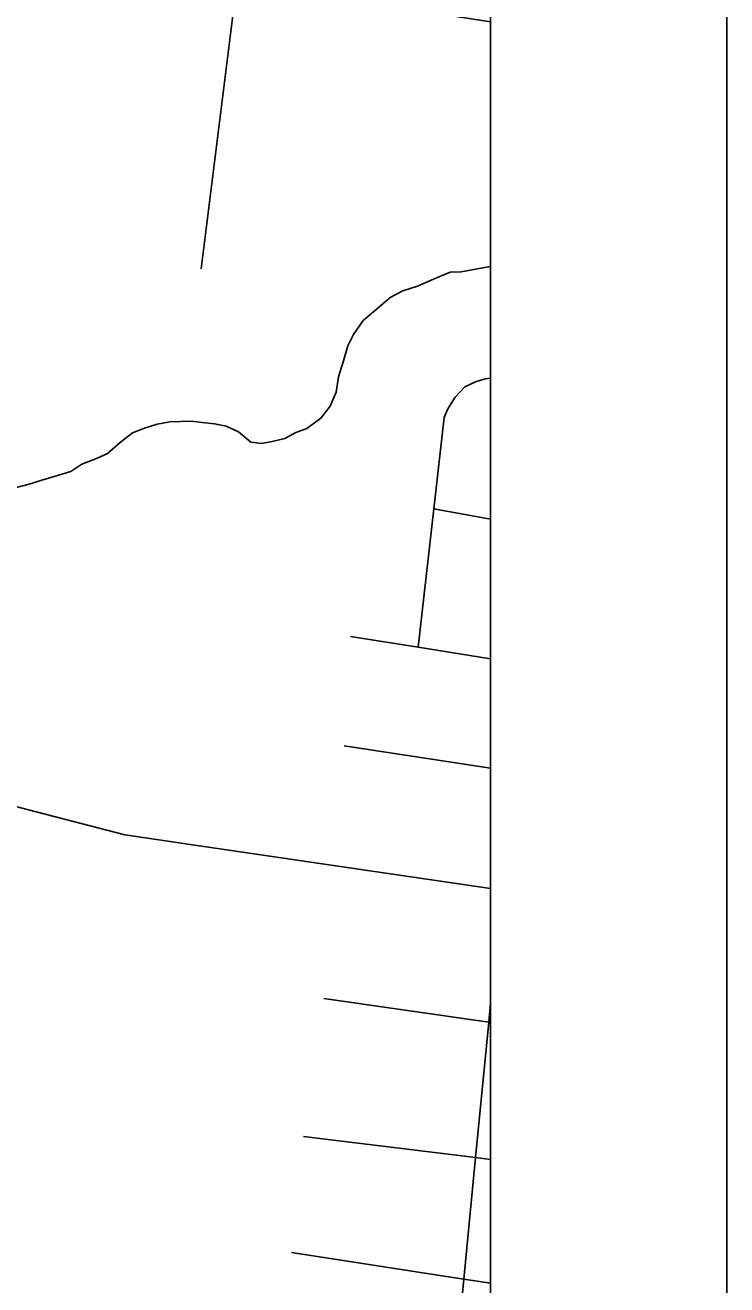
# Model space of a CAD drawing. Extents: x -8.2 to 38.5, y -0.1 to 21.9.
# Drawn here: x 8.766 to 9.063, y 19.204 to 19.737 of the extents above; entities that cross this region are included whole.
import ezdxf

# ---------------------------------------------------------------- set-up
doc = ezdxf.new("R2010")
doc.units = 0
for name, color, linetype in [('Default', 7, 'Continuous'), ('GM_X_Minor_River', 7, 'Continuous'), ('GM_X_Section', 7, 'Continuous'), ('GM_X_Township', 7, 'Continuous'), ('GM_X_Township_Subdivision_Text', 7, 'Continuous'), ('GM_X_Township_Text', 7, 'Continuous')]:
    doc.layers.add(name, color=color, linetype=linetype)

msp = doc.modelspace()

# ---------------------------------------------------------------- linework, layer by layer
at = {"layer": 'Default'}
for points in [[(8.96338, 15.71646), (8.96338, 21.16735), (3.57684, 21.16735)], [(8.96338, 15.31357), (8.96338, 20.75346), (8.88416, 20.76446), (4.06663, 20.76446), (4.06654, 20.76352), (4.04668, 20.55326), (4.0404, 20.46486), (4.03018, 20.35971), (3.99614, 19.98173), (3.94356, 19.39793), (3.92891, 19.23533), (3.88536, 18.75168), (3.84719, 18.32786), (3.84494, 18.30297), (3.84352, 18.28947), (3.81842, 18.05156), (3.74862, 17.38985)]]:
    msp.add_lwpolyline(points, dxfattribs=at)
msp.add_lwpolyline([(8.96338, 18.71449), (8.96338, 19.73883), (8.0944, 19.87488), (7.97887, 18.87016)], close=True, dxfattribs=at)
at = {"layer": 'GM_X_Minor_River'}
msp.add_lwpolyline([(8.76147, 19.54133), (8.768, 19.54296), (8.77338, 19.54464), (8.78569, 19.5483), (8.79037, 19.55153), (8.79655, 19.55393), (8.80119, 19.55602), (8.80669, 19.56073), (8.81179, 19.5647), (8.81681, 19.56677), (8.8222, 19.56845), (8.82755, 19.56937), (8.83669, 19.56974), (8.84123, 19.56917), (8.84652, 19.56858), (8.85142, 19.56761), (8.85665, 19.56512), (8.8618, 19.56072), (8.86633, 19.56015), (8.87093, 19.5611), (8.8763, 19.5624), (8.88096, 19.56486), (8.88559, 19.56657), (8.89145, 19.57089), (8.89546, 19.57604), (8.89797, 19.58202), (8.89898, 19.58843), (8.90115, 19.59518), (8.90292, 19.60157), (8.90539, 19.60641), (8.90942, 19.61232), (8.91571, 19.61776), (8.92082, 19.6221), (8.92625, 19.62492), (8.93241, 19.62694), (8.93821, 19.62936), (8.94632, 19.63282), (8.95089, 19.63301), (8.95625, 19.63393), (8.96313, 19.63516), (8.96338, 19.63522)], dxfattribs=at)
at = {"layer": 'GM_X_Section'}
msp.add_lwpolyline([(8.96338, 15.31357), (8.96338, 20.76446), (2.16338, 20.76446), (2.16338, 13.96446)], dxfattribs=at)
at = {"layer": 'GM_X_Township'}
for p, q in [((9.06338, 20.86446), (9.06338, 13.86446)), ((8.96338, 20.76446), (8.96338, 13.96446))]:
    msp.add_line(p, q, dxfattribs=at)
at = {"layer": 'GM_X_Township_Subdivision_Text'}
for p, q in [((8.8408, 19.63422), (8.85627, 19.75751)), ((8.93934, 19.5326), (8.96338, 19.52811)), ((8.9014, 19.4322), (8.96338, 19.42263))]:
    msp.add_line(p, q, dxfattribs=at)
for points in [[(8.93269, 19.47387), (8.93934, 19.5326), (8.94371, 19.57119), (8.94524, 19.57485), (8.94831, 19.57987), (8.9524, 19.58424)], [(8.9524, 19.58424), (8.95701, 19.5864), (8.96114, 19.58768), (8.96338, 19.58791)], [(8.90411, 19.47847), (8.93269, 19.47387), (8.96338, 19.46893)], [(8.89275, 19.32515), (8.9626, 19.31503), (8.96338, 19.31491)], [(8.94268, 19.11003), (8.9458, 19.1421), (8.95203, 19.20627), (8.95704, 19.25775), (8.9626, 19.31503), (8.96338, 19.3231)], [(8.88421, 19.26671), (8.95704, 19.25775), (8.96338, 19.25697)], [(8.87914, 19.21747), (8.94922, 19.2067), (8.95203, 19.20627), (8.96338, 19.20452)]]:
    msp.add_lwpolyline(points, dxfattribs=at)
at = {"layer": 'GM_X_Township_Text'}
msp.add_line((8.83142, 19.39105), (8.96338, 19.37167), dxfattribs=at)
msp.add_lwpolyline([(8.5715, 19.47988), (8.58361, 19.47536), (8.59372, 19.47159), (8.68409, 19.43373), (8.71279, 19.42157), (8.76005, 19.40706), (8.8085, 19.39442), (8.83051, 19.39119), (8.83142, 19.39105)], dxfattribs=at)

doc.saveas('drawing.dxf')
